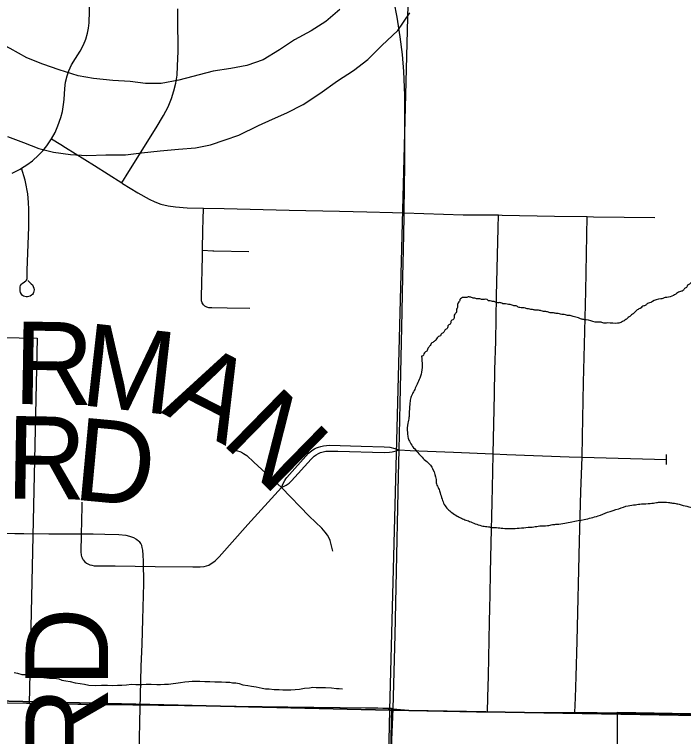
# Model space of a CAD drawing. Extents: x 2.4 to 73.1, y 4.5 to 25.6.
# Drawn here: x 48.4503 to 48.6806, y 21.5419 to 21.7904 of the extents above; entities that cross this region are included whole.
import ezdxf

# ---------------------------------------------------------------- set-up
doc = ezdxf.new("R2010")
doc.units = 0
for name, color, linetype in [('GM_X_City_Street', 7, 'Continuous'), ('GM_X_County_Road', 7, 'Continuous'), ('GM_X_Major_River', 7, 'Continuous'), ('GM_X_Minor_Lake', 7, 'Continuous'), ('GM_X_Minor_River', 7, 'Continuous'), ('GM_X_Section', 7, 'Continuous'), ('GM_X_State_Route', 7, 'Continuous'), ('GM_X_Township_Road', 7, 'Continuous'), ('GM_X_Township_Road_Text', 7, 'Continuous'), ('GM_X_US_Shield', 7, 'Continuous')]:
    doc.layers.add(name, color=color, linetype=linetype)

msp = doc.modelspace()

# ---------------------------------------------------------------- linework, layer by layer
at = {"layer": 'GM_X_City_Street'}
for points in [[(48.44957, 21.73576), (48.45229, 21.7372), (48.45278, 21.7375), (48.45463, 21.73865), (48.45657, 21.74011), (48.45863, 21.74195), (48.46011, 21.74349), (48.46142, 21.74516), (48.46305, 21.7476), (48.46429, 21.74984), (48.46528, 21.75207), (48.46631, 21.75496), (48.46684, 21.75702), (48.46725, 21.7594), (48.46743, 21.7612), (48.46767, 21.76492), (48.46795, 21.76711), (48.46842, 21.76927), (48.46902, 21.77108), (48.46997, 21.7731), (48.47129, 21.77524), (48.47294, 21.77783), (48.47404, 21.77998), (48.47486, 21.78193), (48.47548, 21.78395), (48.47582, 21.78572), (48.476, 21.78753), (48.47633, 21.79586)], [(48.48725, 21.73249), (48.48972, 21.73643), (48.4991, 21.75144), (48.50166, 21.75566), (48.50319, 21.75868), (48.50437, 21.76151), (48.50524, 21.76413), (48.50587, 21.76681), (48.50628, 21.76953), (48.5065, 21.7726), (48.50666, 21.77786), (48.50672, 21.78064), (48.50659, 21.78625), (48.50656, 21.79243)], [(48.46305, 21.7476), (48.46626, 21.74563), (48.46784, 21.74466), (48.47786, 21.73843), (48.48725, 21.73249), (48.48756, 21.7323), (48.49285, 21.72901), (48.49666, 21.72685), (48.49867, 21.72592), (48.50076, 21.72518), (48.50321, 21.72456), (48.50571, 21.72417), (48.50976, 21.7239), (48.51537, 21.72377), (48.5225, 21.72361), (48.54486, 21.72309), (48.56225, 21.72273), (48.57157, 21.72255), (48.58043, 21.72228), (48.58448, 21.72217)], [(48.45489, 21.69883), (48.45611, 21.69775), (48.45649, 21.69731), (48.45682, 21.69681), (48.45704, 21.69624), (48.45708, 21.69562), (48.4569, 21.69473), (48.45674, 21.69437), (48.45651, 21.69408), (48.45623, 21.69382), (48.45569, 21.69351), (48.45533, 21.69338), (48.45487, 21.69326), (48.45439, 21.69324), (48.45393, 21.6933), (48.45349, 21.69344), (48.4531, 21.69366), (48.45272, 21.69415), (48.45246, 21.69472), (48.45233, 21.69532), (48.45227, 21.69588), (48.45233, 21.69669), (48.45244, 21.69711), (48.45271, 21.69762), (48.45295, 21.69787), (48.45378, 21.69841), (48.45424, 21.69869), (48.45449, 21.69892), (48.45468, 21.6995), (48.45474, 21.70246), (48.45524, 21.71721), (48.45533, 21.72065), (48.45533, 21.72162), (48.45532, 21.72347), (48.4552, 21.72572), (48.4549, 21.72867), (48.45416, 21.73278), (48.45398, 21.73341), (48.45278, 21.7375)], [(48.51507, 21.70928), (48.51517, 21.71627), (48.51526, 21.7197), (48.51537, 21.72377)], [(48.58448, 21.72217), (48.60483, 21.72152), (48.6169, 21.72141), (48.6182, 21.72139), (48.63623, 21.72101), (48.64743, 21.72086), (48.64961, 21.72083), (48.67073, 21.72049)], [(48.61321, 21.55033), (48.6133, 21.55529), (48.61345, 21.56275), (48.61382, 21.58139), (48.61391, 21.58605), (48.61405, 21.5907), (48.61417, 21.59816), (48.61437, 21.60841), (48.61471, 21.62239), (48.61497, 21.63296), (48.6151, 21.63919), (48.61556, 21.65967), (48.61569, 21.66806), (48.61599, 21.678), (48.61626, 21.69353), (48.6168, 21.71684), (48.6169, 21.72141)], [(48.64321, 21.55012), (48.64341, 21.55513), (48.6437, 21.56258), (48.64397, 21.57469), (48.64487, 21.60914), (48.64534, 21.62621), (48.64571, 21.63801), (48.6459, 21.64515), (48.64623, 21.66378), (48.64652, 21.67681), (48.64697, 21.69513), (48.64743, 21.72086)], [(48.5313, 21.6892), (48.5235, 21.68935), (48.51822, 21.6894), (48.51721, 21.68943), (48.5165, 21.68962), (48.51585, 21.69003), (48.51535, 21.69053), (48.51495, 21.69117), (48.51474, 21.69187), (48.51467, 21.6932), (48.51504, 21.70723), (48.51507, 21.70928)], [(48.51507, 21.70928), (48.51863, 21.70912), (48.51894, 21.70911), (48.53104, 21.70888)], [(48.52588, 21.64048), (48.52712, 21.64026), (48.52786, 21.64003), (48.52847, 21.63975), (48.52921, 21.63935), (48.53031, 21.63856), (48.53267, 21.63637), (48.5423, 21.62755)], [(48.5423, 21.62755), (48.54295, 21.62922), (48.54336, 21.63004), (48.5437, 21.63058), (48.54407, 21.63101), (48.55159, 21.63941), (48.55254, 21.64024), (48.55306, 21.6406), (48.55361, 21.64093), (48.55425, 21.64124), (48.55494, 21.64148), (48.55575, 21.64172), (48.55671, 21.64193), (48.55776, 21.64208), (48.55878, 21.64212), (48.56965, 21.64187), (48.57757, 21.64164), (48.57953, 21.64146), (48.58124, 21.641), (48.58273, 21.64052)], [(48.5423, 21.62755), (48.54388, 21.62838), (48.54487, 21.62911), (48.54543, 21.62963), (48.54568, 21.62991), (48.55241, 21.63731), (48.55303, 21.63795), (48.55353, 21.6384), (48.55424, 21.63888), (48.555, 21.63929), (48.55573, 21.63962), (48.55659, 21.6399), (48.5575, 21.64007), (48.55841, 21.64013), (48.56169, 21.64008), (48.57754, 21.63968), (48.57941, 21.63979), (48.58037, 21.6399), (48.58174, 21.64018), (48.58273, 21.64052)], [(48.58273, 21.64052), (48.58657, 21.64037), (48.60147, 21.63979), (48.6151, 21.63919), (48.61981, 21.63898), (48.64126, 21.63818), (48.64571, 21.63801), (48.67478, 21.63724)], [(48.67482, 21.63546), (48.67478, 21.63724), (48.6748, 21.63892)], [(48.474, 21.60274), (48.47459, 21.60205), (48.47518, 21.6016), (48.47564, 21.60127), (48.47632, 21.60097), (48.47695, 21.60081), (48.4778, 21.60068), (48.47878, 21.60059), (48.48505, 21.60058), (48.49873, 21.60044), (48.51177, 21.60024), (48.5143, 21.60026), (48.5156, 21.60042), (48.51648, 21.60061), (48.51724, 21.60091), (48.51809, 21.6014), (48.51867, 21.60179), (48.51936, 21.60235), (48.52074, 21.60368), (48.53069, 21.61482), (48.5423, 21.62755)], [(48.5599, 21.60568), (48.55937, 21.60801), (48.559, 21.6093), (48.55858, 21.61034), (48.55808, 21.61123), (48.55731, 21.61219), (48.55608, 21.61358), (48.55182, 21.61772), (48.5423, 21.62755)], [(48.474, 21.60274), (48.47371, 21.60323), (48.47351, 21.60372), (48.47338, 21.60437), (48.47328, 21.60529), (48.47337, 21.61147), (48.47364, 21.62102), (48.47363, 21.62254)]]:
    msp.add_lwpolyline(points, dxfattribs=at)
at = {"layer": 'GM_X_County_Road'}
for points in [[(48.65786, 21.51034), (48.65786, 21.5503), (48.75853, 21.54843), (48.75853, 21.83895), (48.74416, 21.83914), (48.74483, 21.87823), (48.75853, 21.87817), (48.75853, 23.57007), (48.70672, 23.57247), (48.70885, 23.6977), (48.75584, 23.69577), (48.75853, 23.81559)], [(48.07911, 21.8561), (48.33965, 21.84655), (48.33875, 21.8228), (48.33629, 21.75234), (48.33401, 21.68125), (48.4581, 21.67897), (48.45542, 21.55329), (48.58008, 21.55159), (48.57249, 21.22274)], [(48.58072, 21.55134), (48.5871, 21.55077), (48.59232, 21.55072), (48.60937, 21.55036), (48.61321, 21.55033)], [(48.61321, 21.55033), (48.63854, 21.55013), (48.64321, 21.55012)], [(48.64321, 21.55012), (48.65095, 21.55011), (48.65751, 21.55003)], [(48.65751, 21.55003), (48.65798, 21.55002), (48.67238, 21.54983), (48.68635, 21.54961), (48.71896, 21.54908), (48.75002, 21.54861), (48.75853, 21.54847)]]:
    msp.add_lwpolyline(points, dxfattribs=at)
at = {"layer": 'GM_X_Major_River'}
for points in [[(48.56237, 21.7921), (48.55751, 21.78806), (48.55249, 21.78478), (48.54672, 21.78172), (48.54151, 21.77826), (48.53591, 21.77481), (48.53036, 21.77287), (48.52483, 21.77189), (48.51874, 21.77091), (48.5069, 21.76782), (48.5008, 21.76666), (48.49549, 21.76662), (48.4902, 21.76734), (48.48415, 21.76769), (48.47753, 21.76844), (48.47225, 21.76935), (48.46567, 21.77143), (48.46004, 21.77329), (48.4546, 21.77553), (48.44882, 21.77872), (48.44265, 21.78193), (48.43761, 21.78472), (48.43279, 21.78846), (48.42629, 21.79338)], [(48.44797, 21.74838), (48.45341, 21.74634), (48.45866, 21.7443), (48.46374, 21.74302), (48.4696, 21.74229), (48.47528, 21.74194), (48.48173, 21.74214), (48.48855, 21.74214), (48.49407, 21.74275), (48.50053, 21.74352), (48.5068, 21.74411), (48.51269, 21.74452), (48.51784, 21.74551), (48.52282, 21.74727), (48.5276, 21.74885), (48.53433, 21.75227), (48.53913, 21.75442), (48.54412, 21.75655), (48.5497, 21.75944), (48.55549, 21.76326), (48.56149, 21.76765), (48.56709, 21.7711), (48.57193, 21.77495), (48.57681, 21.77975), (48.58226, 21.78491), (48.58641, 21.79106)]]:
    msp.add_lwpolyline(points, dxfattribs=at)
at = {"layer": 'GM_X_Minor_Lake'}
for points in [[(48.7123, 21.70237), (48.71175, 21.70295), (48.71118, 21.70315), (48.71043, 21.70355), (48.70987, 21.70394), (48.70931, 21.70415), (48.70875, 21.70454), (48.708, 21.70475), (48.70744, 21.70514), (48.70631, 21.70555), (48.70575, 21.70594), (48.70518, 21.70615), (48.70462, 21.70616), (48.70405, 21.70636), (48.70349, 21.70676), (48.70292, 21.70677), (48.70236, 21.70697), (48.70065, 21.70702), (48.69836, 21.70631), (48.69779, 21.70633), (48.69701, 21.70578), (48.69587, 21.70543), (48.69355, 21.70396), (48.69298, 21.70379), (48.6924, 21.70342), (48.69144, 21.70288), (48.69087, 21.7027), (48.6901, 21.70234), (48.68838, 21.702), (48.6878, 21.70164), (48.68723, 21.70146), (48.68665, 21.70091), (48.6855, 21.70055), (48.6851, 21.69999), (48.68433, 21.69944), (48.68375, 21.69889), (48.68296, 21.69777), (48.682, 21.69722), (48.6818, 21.69666), (48.68102, 21.69611), (48.68043, 21.69536), (48.67929, 21.69501), (48.67794, 21.6941), (48.67717, 21.69374), (48.67487, 21.69303), (48.6743, 21.69305), (48.67354, 21.69269), (48.67277, 21.69251), (48.66991, 21.69164), (48.66933, 21.69127), (48.66856, 21.6911), (48.66799, 21.69073), (48.66721, 21.69018), (48.66664, 21.69001), (48.66606, 21.68945), (48.66529, 21.68909), (48.66471, 21.68873), (48.66393, 21.68798), (48.66335, 21.68743), (48.66277, 21.68706), (48.66219, 21.68651), (48.66161, 21.68614), (48.66102, 21.68559), (48.65987, 21.68486), (48.65872, 21.68432), (48.65795, 21.68415), (48.65454, 21.68423), (48.65283, 21.68427), (48.65227, 21.68447), (48.65018, 21.68453), (48.64717, 21.68536), (48.6466, 21.68537), (48.64546, 21.68559), (48.64453, 21.68599), (48.64264, 21.68642), (48.64132, 21.68683), (48.64075, 21.68684), (48.64, 21.68705), (48.6383, 21.68728), (48.63754, 21.68749), (48.63678, 21.68751), (48.63565, 21.68773), (48.6347, 21.68775), (48.63414, 21.68795), (48.633, 21.68817), (48.63243, 21.68819), (48.63168, 21.68839), (48.63036, 21.68862), (48.62979, 21.68863), (48.62866, 21.68885), (48.62809, 21.68886), (48.62733, 21.68907), (48.62676, 21.68909), (48.6262, 21.68929), (48.62526, 21.6895), (48.62431, 21.68952), (48.62374, 21.68973)], [(48.62374, 21.68973), (48.6228, 21.69013), (48.62224, 21.69014), (48.62167, 21.69035), (48.62092, 21.69056), (48.62035, 21.69057), (48.61941, 21.69078), (48.61884, 21.6908), (48.61808, 21.69101), (48.61752, 21.69121), (48.61695, 21.69122), (48.61638, 21.69124), (48.61544, 21.69164), (48.61487, 21.69165), (48.61412, 21.69186), (48.61355, 21.69188), (48.61299, 21.69227), (48.61109, 21.69232), (48.61053, 21.69252), (48.60939, 21.69255), (48.60883, 21.69275), (48.60826, 21.69277), (48.60769, 21.69297), (48.60713, 21.69317), (48.60656, 21.69319), (48.60599, 21.69301), (48.60485, 21.69304), (48.60369, 21.69231), (48.60349, 21.69174), (48.6031, 21.69118), (48.60289, 21.69062), (48.60287, 21.68986), (48.60247, 21.68873), (48.60245, 21.68797), (48.60186, 21.68723), (48.60165, 21.68666), (48.60164, 21.68609), (48.60124, 21.68534), (48.60066, 21.68498), (48.60045, 21.68403), (48.59968, 21.68348), (48.59927, 21.68235), (48.5985, 21.6818), (48.59791, 21.68087), (48.59713, 21.68032), (48.59693, 21.67976), (48.59635, 21.67958), (48.59538, 21.67846), (48.5946, 21.67772), (48.59402, 21.67736), (48.59324, 21.67624), (48.59265, 21.67549), (48.59244, 21.67474), (48.59167, 21.67419), (48.59127, 21.67363), (48.59087, 21.67288), (48.59048, 21.67276)], [(48.59048, 21.67276), (48.59032, 21.66657), (48.5899, 21.66525), (48.5889, 21.66319), (48.58809, 21.66131), (48.58729, 21.65981), (48.58667, 21.65811), (48.58643, 21.65622), (48.58615, 21.653), (48.58612, 21.65167), (48.58569, 21.64978), (48.5856, 21.64655), (48.58575, 21.64503), (48.58628, 21.64349), (48.58738, 21.64175), (48.58885, 21.64), (48.59181, 21.63688), (48.59349, 21.63532), (48.59439, 21.63377), (48.59544, 21.63032), (48.59559, 21.6288), (48.59632, 21.62726), (48.59685, 21.62573), (48.59755, 21.62362), (48.59826, 21.6217), (48.59955, 21.62014), (48.60085, 21.61897), (48.60272, 21.61778), (48.60422, 21.61698), (48.60573, 21.61637), (48.60742, 21.61575), (48.60949, 21.61494), (48.61157, 21.61431), (48.61346, 21.61407), (48.61479, 21.61384), (48.61631, 21.6138), (48.61839, 21.61356), (48.62124, 21.61348), (48.6241, 21.61359), (48.62715, 21.61389), (48.62906, 21.61403), (48.63116, 21.61436), (48.63382, 21.61447), (48.63554, 21.61481), (48.63707, 21.61496), (48.63974, 21.61527), (48.64222, 21.61577), (48.64643, 21.61661), (48.65122, 21.61781), (48.65448, 21.61905), (48.65832, 21.62028), (48.66158, 21.62133), (48.66406, 21.62165), (48.66616, 21.62197), (48.66921, 21.62208), (48.67131, 21.6224), (48.67283, 21.62255), (48.67549, 21.62248), (48.67682, 21.62225), (48.67833, 21.62202), (48.67984, 21.6216), (48.68249, 21.62096), (48.68645, 21.61972), (48.68795, 21.61911), (48.69003, 21.61848), (48.69171, 21.61748), (48.69359, 21.61648), (48.69508, 21.6153), (48.6977, 21.61371), (48.69921, 21.6131), (48.70072, 21.61268), (48.70297, 21.61167), (48.70616, 21.61007), (48.70748, 21.60965), (48.70802, 21.60831), (48.70892, 21.60638), (48.71034, 21.60254), (48.71103, 21.59986), (48.71134, 21.59738), (48.71111, 21.59568), (48.71011, 21.594), (48.70737, 21.59103), (48.70676, 21.58934), (48.70691, 21.58781), (48.70762, 21.58608), (48.70891, 21.58434), (48.71059, 21.58334), (48.71265, 21.58215), (48.71397, 21.58173), (48.71548, 21.58131), (48.71737, 21.58088), (48.71927, 21.58064), (48.72098, 21.58059), (48.72307, 21.58073), (48.72537, 21.58124), (48.72786, 21.58193), (48.72942, 21.58341)]]:
    msp.add_spline(points, degree=3, dxfattribs=at)
at = {"layer": 'GM_X_Minor_River'}
for points in [[(48.45025, 21.56386), (48.45138, 21.56364), (48.45289, 21.56321), (48.4544, 21.56317), (48.45592, 21.56293), (48.45724, 21.56271), (48.45856, 21.56248), (48.46045, 21.56223), (48.46235, 21.56199), (48.46405, 21.56194), (48.46557, 21.56171), (48.46669, 21.56129), (48.46802, 21.56106), (48.46953, 21.56083), (48.47123, 21.5604), (48.47293, 21.56016), (48.47444, 21.55993), (48.47595, 21.55951), (48.47823, 21.55944), (48.48032, 21.55957), (48.48241, 21.55951), (48.48411, 21.55946), (48.48583, 21.5596), (48.48734, 21.55956), (48.48887, 21.55971), (48.49058, 21.55985), (48.4921, 21.5598), (48.49419, 21.55974), (48.49571, 21.55989), (48.49742, 21.55984), (48.49931, 21.55979), (48.50064, 21.55975)], [(48.50064, 21.55975), (48.50198, 21.5599), (48.50331, 21.55986), (48.5075, 21.5605), (48.50903, 21.56065), (48.51036, 21.5608), (48.5115, 21.56096), (48.51245, 21.56093), (48.51416, 21.56088), (48.51587, 21.56083), (48.51758, 21.56078), (48.51928, 21.56073), (48.52042, 21.5607), (48.52156, 21.56067), (48.52308, 21.56062), (48.52441, 21.56058), (48.52535, 21.56037), (48.52649, 21.56033), (48.52762, 21.56011), (48.52894, 21.55969), (48.53064, 21.55946), (48.53196, 21.55923), (48.53348, 21.55899), (48.53461, 21.55877), (48.53555, 21.55855), (48.53669, 21.55833), (48.53801, 21.55829), (48.53972, 21.55805), (48.54142, 21.558), (48.54275, 21.55797), (48.54389, 21.55793), (48.54541, 21.55789), (48.54693, 21.55804), (48.54846, 21.55818), (48.55017, 21.55851), (48.55189, 21.55865), (48.55303, 21.55881), (48.55417, 21.55878), (48.55569, 21.55873), (48.5574, 21.55869), (48.55948, 21.55863), (48.56119, 21.55839), (48.56214, 21.55836), (48.56327, 21.55833)]]:
    msp.add_lwpolyline(points, dxfattribs=at)
at = {"layer": 'GM_X_Section'}
for points in [[(48.09283, 22.06235), (48.5925, 22.05433), (48.57937, 21.55093), (48.07944, 21.56274)], [(48.0766, 21.56261), (48.07944, 21.56274), (48.57937, 21.55093), (48.56812, 21.03025), (48.0642, 21.04105)]]:
    msp.add_lwpolyline(points, close=True, dxfattribs=at)
at = {"layer": 'GM_X_State_Route'}
for points in [[(48.58448, 21.72267), (48.58471, 21.73889), (48.58475, 21.75413), (48.58469, 21.7627), (48.58434, 21.77082), (48.58393, 21.77667), (48.58311, 21.78275), (48.58206, 21.78953), (48.58102, 21.7948), (48.5798, 21.79967), (48.57834, 21.80482), (48.57648, 21.80995), (48.57435, 21.81552), (48.57411, 21.8161), (48.57226, 21.82043), (48.56997, 21.82526), (48.56914, 21.82681), (48.56745, 21.82998), (48.56696, 21.83081)], [(48.58072, 21.55134), (48.58141, 21.57688), (48.58168, 21.59328), (48.58253, 21.63158), (48.58273, 21.64052), (48.58309, 21.65638), (48.58376, 21.68813), (48.58398, 21.70019), (48.58421, 21.70928), (48.58443, 21.72064), (48.58448, 21.72217), (48.58448, 21.72267)], [(48.57149, 21.22267), (48.57176, 21.24849), (48.57203, 21.2634), (48.57257, 21.28358), (48.57328, 21.3078), (48.57409, 21.33327), (48.57454, 21.34849), (48.57527, 21.37457), (48.57588, 21.39631), (48.57654, 21.42054), (48.57692, 21.43544), (48.57792, 21.46557), (48.57858, 21.48793), (48.57887, 21.49735), (48.57914, 21.50625), (48.58009, 21.53792), (48.58072, 21.55134)]]:
    msp.add_lwpolyline(points, dxfattribs=at)
at = {"layer": 'GM_X_Township_Road'}
for points in [[(48.44362, 21.61183), (48.45048, 21.61177), (48.4536, 21.61174), (48.46216, 21.61169), (48.47035, 21.61162), (48.47188, 21.61162), (48.47311, 21.61162), (48.47434, 21.61165), (48.4774, 21.61165), (48.48148, 21.61155), (48.48621, 21.61143), (48.48867, 21.61119), (48.48988, 21.61089), (48.49131, 21.61033), (48.49208, 21.60989), (48.49249, 21.60965), (48.49298, 21.60927), (48.49341, 21.60895)], [(48.49312, 21.51816), (48.49313, 21.52849), (48.49351, 21.54702), (48.49373, 21.55613), (48.49396, 21.56595), (48.49427, 21.57371), (48.49452, 21.58212), (48.49489, 21.59453), (48.49479, 21.60218), (48.49466, 21.60432), (48.49448, 21.60597), (48.4943, 21.60697), (48.49412, 21.60762), (48.49384, 21.60827), (48.49341, 21.60895)], [(48.32995, 21.55695), (48.33065, 21.55638), (48.33153, 21.55595), (48.33243, 21.55565), (48.33324, 21.55545), (48.33407, 21.55528), (48.33515, 21.55518), (48.33652, 21.55518), (48.40188, 21.55422), (48.41537, 21.55399), (48.45452, 21.55332), (48.45511, 21.55332)], [(48.45511, 21.55332), (48.45664, 21.55329), (48.47215, 21.55306), (48.51134, 21.55254), (48.52658, 21.5523), (48.5496, 21.55195), (48.57539, 21.5517), (48.58072, 21.55134)]]:
    msp.add_lwpolyline(points, dxfattribs=at)
at = {"layer": 'GM_X_US_Shield'}
for points in [[(48.75853, 21.54788), (48.75853, 22.05143), (48.5925, 22.05433), (48.57937, 21.55093)], [(48.75853, 21.02334), (48.75853, 21.54788), (48.57937, 21.55093), (48.56812, 21.03025)]]:
    msp.add_lwpolyline(points, close=True, dxfattribs=at)

# ---------------------------------------------------------------- texts
at = {"layer": 'GM_X_Township_Road_Text'}
for s, height, rotation, p in [('R', 0.02841, 359.0554, (48.4499, 21.65638)), ('M', 0.02841, 353.604, (48.47252, 21.65604)), ('A', 0.02841, 333.0236, (48.50059, 21.65338)), ('N', 0.02841, 315.6195, (48.52102, 21.64336)), ('R', 0.02841, 359.0749, (48.44736, 21.62385)), ('D', 0.02841, 354.6959, (48.47012, 21.6235)), ('RD', 0.028409, 90, (48.48253, 21.53143))]:
    msp.add_text(s, height=height, rotation=rotation, dxfattribs=at).set_placement(p)

doc.saveas('drawing.dxf')
